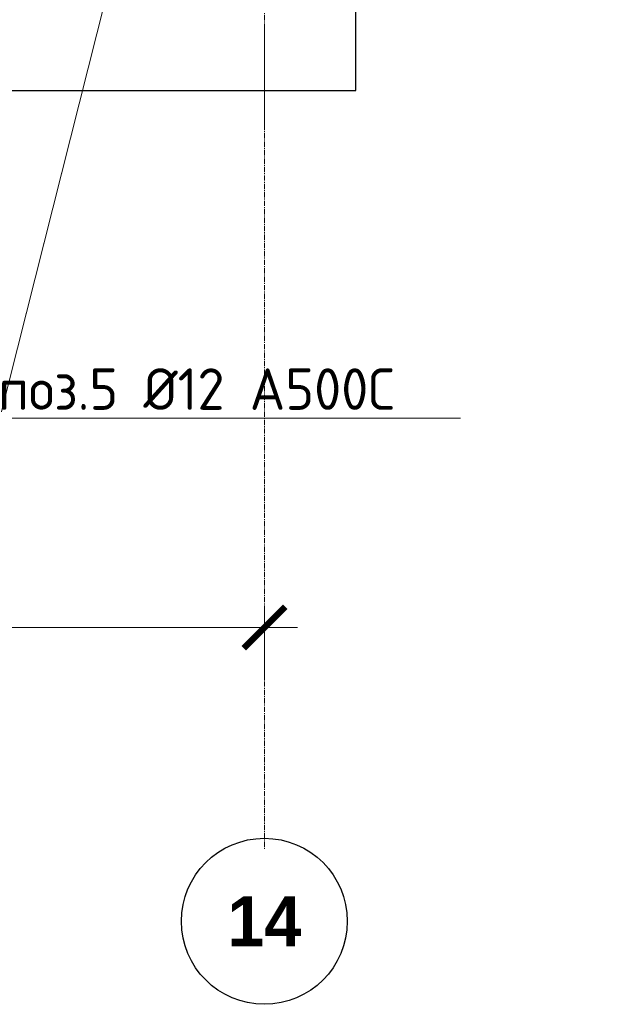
# Model space of a CAD drawing. Header units: millimetres. Extents: x 376598 to 1249954, y -318491 to -22134.
# Tile 429 of 444: x 1241320 to 1244825, y -242421 to -236490. Entities that reach past the tile are written whole.
import ezdxf
from ezdxf import colors
from ezdxf.entities.mleader import LeaderData, LeaderLine
from ezdxf.math import Vec2, Vec3

# ---------------------------------------------------------------- set-up
doc = ezdxf.new("R2010")
doc.units = ezdxf.units.MM
for name, pattern in [('______5', [1100, 800, -100, 100, -100]), ('HIDDEN2', [4.7625, 3.175, -1.5875]), ('осевая', [50.8, 31.75, -6.35, 6.35, -6.35])]:
    doc.linetypes.add(name, pattern=pattern)
for name, color, linetype, lineweight in [('0 Фундамент', 5, 'Continuous', 30), ('1 Стены', 3, 'Continuous', 30), ('Оси', 40, '______5', 18), ('подоснова', 151, 'Continuous', 5), ('РАЗМЕРЫ', 1, 'Continuous', 9)]:
    doc.layers.add(name, color=color, linetype=linetype, lineweight=lineweight)
doc.styles.add('Century Gothic', font='GOTHIC.TTF')
doc.styles.add('GOST-2.304_Type-B', font='GOST_Common.ttf')
doc.dimstyles.new('СПДС', dxfattribs={"dimscale": 100, "dimtxt": 2.5, "dimasz": 2.5, "dimexe": 1.25, "dimexo": 0, "dimtad": 1, "dimdec": 0, "dimtxsty": 'GOST-2.304_Type-B', "dimblk": 'ARCHTICK', "dimcen": 2.5, "dimdle": 2, "dimadec": 0, "dimazin": 2, "dimtfac": 0.75, "dimtdec": 0, "dimtmove": 1, "dimatfit": 3, "dimfxl": 1, "dimtolj": 1, "dimarcsym": 1})

# ---------------------------------------------------------------- blocks, each defined once
blk = doc.blocks.new('NSY101')
at = {"color": 0, "linetype": 'ByBlock', "lineweight": -2}
blk.add_circle((0, 0), 50, dxfattribs=at)
blk = doc.blocks.new('_ArchTick')
at = {"color": 0, "linetype": 'ByBlock', "const_width": 0.15}
blk.add_lwpolyline([(-0.5, -0.5), (0.5, 0.5)], dxfattribs=at)
blk = doc.blocks.new('*D3531')
at = {"layer": 'DEFPOINTS', "color": 0, "lineweight": 0, "transparency": 16777216}
for p in [(521254.9, -133559.9), (521254.9, -133875.5), (515054.9, -134096.6)]:
    blk.add_point(p, dxfattribs=at)
at = {"layer": 'РАЗМЕРЫ', "color": 0, "lineweight": -2, "transparency": 16777216}
for p, q in [((515054.9, -134096.6), (515054.9, -133434.9)), ((521254.9, -133875.5), (521254.9, -133434.9)), ((514854.9, -133559.9), (521454.9, -133559.9))]:
    blk.add_line(p, q, dxfattribs=at)
at = {"layer": 'РАЗМЕРЫ', "color": 0, "lineweight": -2, "transparency": 16777216, "xscale": 250, "yscale": 250, "zscale": 250, "rotation": 180}
blk.add_blockref('_ArchTick', (515054.9, -133559.9), dxfattribs=at)
at = {"layer": 'РАЗМЕРЫ', "color": 0, "lineweight": -2, "transparency": 16777216, "xscale": 250, "yscale": 250, "zscale": 250}
blk.add_blockref('_ArchTick', (521254.9, -133559.9), dxfattribs=at)
at = {"layer": 'РАЗМЕРЫ', "color": 0, "transparency": 16777216, "insert": (518154.9, -133372.4), "char_height": 250, "attachment_point": 5, "style": 'GOST-2.304_Type-B'}
blk.add_mtext('\\A1;6200', dxfattribs=at)
blk = doc.blocks.new('стены тп')
at = {"layer": '1 Стены', "color": 252, "linetype": 'HIDDEN2', "lineweight": 0, "true_color": 0x939598}
blk.add_line((909390.6, -211577.2), (909390.6, -210964.8), dxfattribs=at)
blk = doc.blocks.new('_None')
blk = doc.blocks.new('оси 2.2-2.3')
at = {"layer": 'Оси', "color": 16, "linetype": 'осевая', "lineweight": 0, "transparency": 33554687}
blk.add_line((521254.5, -104267.9), (521254.9, -134893.5), dxfattribs=at)
at = {"layer": 'Оси', "color": 16, "linetype": 'Continuous', "lineweight": 25, "transparency": 33554687, "xscale": 9.999999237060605, "yscale": 9.999999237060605, "zscale": 9.999999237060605}
blk.add_blockref('NSY101', (521254.4, -135329.4), dxfattribs=at)
at = {"layer": 'Оси', "color": 16, "linetype": 'Continuous', "lineweight": 25, "transparency": 33554687, "insert": (521254.4, -135329.4), "char_height": 300, "width": 620, "attachment_point": 5, "style": 'Century Gothic'}
blk.add_mtext('\\A1;{\\fCentury Gothic|i0|b1;\\H300.000000;\\W1.000000;\\C16;14}\\P', dxfattribs=at)
at = {"layer": 'РАЗМЕРЫ', "color": 1}
dim = blk.add_linear_dim(base=(521254.9, -133559.9), p1=(515054.9, -134096.6), p2=(521254.9, -133875.5), dimstyle='СПДС', dxfattribs=at)
dim.commit()
dim.dimension.update_dxf_attribs({"geometry": '*D3531', "text_midpoint": (518154.9, -133372.4)})

msp = doc.modelspace()

# ---------------------------------------------------------------- linework, layer by layer
at = {"layer": '0 Фундамент'}
msp.add_lwpolyline([(1195694.8, -212737.2), (1195694.8, -236917.2), (1203044.8, -236917.2), (1203044.8, -236917.2), (1215544.8, -236917.2), (1215544.8, -236917.2), (1217894.8, -236917.2), (1217894.8, -236917.2), (1243344.8, -236917.2), (1243344.8, -232837.2), (1244824.8, -232837.2), (1244824.8, -224237.2), (1243344.8, -224237.2), (1243344.8, -212737.2), (1195694.8, -212737.2)], dxfattribs=at)

# ---------------------------------------------------------------- block references
at = {"layer": 'РАЗМЕРЫ', "color": 1}
for name, p in [('оси 2.2-2.3', (721540.1, -106591.8)), ('стены тп', (333404.4, -25561.5))]:
    msp.add_blockref(name, p, dxfattribs=at)

# ---------------------------------------------------------------- leaders
at = {"layer": 'подоснова', "color": 4, "ltscale": 0.3}
ml = msp.add_multileader_mtext('Standard', dxfattribs=at)
ml.set_content('{\\C2;поз.5 %%C12 А500С }', color=4, style='GOST-2.304_Type-B')
ml.set_leader_properties(color=256, linetype='ByLayer', lineweight=15)
ml.set_arrow_properties(name='NONE')
ml.build(insert=Vec2(0, 0))
ml.multileader.update_dxf_attribs({"text_left_attachment_type": 6, "text_right_attachment_type": 6, "dogleg_length": 0.1, "arrow_head_size": 18})
ctx = ml.context
ctx.base_point, ctx.char_height, ctx.arrow_head_size, ctx.landing_gap_size, ctx.plane_origin = Vec3(1241199.4, -238890.4), 250, 18, 20, Vec3(1251795.3, -237793)
ctx.left_attachment, ctx.right_attachment, ctx.text_align_type = 6, 6, 1
notes = []
notes.append((ctx, [(1, (1, 1, 0), (1241199.3, -238890.4), (1, 0), 0.1, [(2, [(1232795.1, -235860.5), (1238724.9, -235860.5), (1241965.1, -235860.5)], 0, [])])]))
ctx.mtext.insert, ctx.mtext.width, ctx.mtext.alignment, ctx.mtext.flow_direction = Vec3(1242386.2, -238590.4), 4075.871, 2, 5
for ctx, leaders in notes:
    for number, flags, end, landing, length, lines in leaders:
        leader = LeaderData()
        leader.index, (leader.has_last_leader_line, leader.has_dogleg_vector, leader.attachment_direction) = number, flags
        leader.last_leader_point, leader.dogleg_vector, leader.dogleg_length = Vec3(end), Vec3(landing), length
        for number, points, colour, breaks in lines:
            line = LeaderLine()
            line.index, line.vertices, line.color, line.breaks = number, Vec3.list(points), colors.encode_raw_color(colour), breaks
            leader.lines.append(line)
        ctx.leaders.append(leader)

doc.saveas('drawing.dxf')
